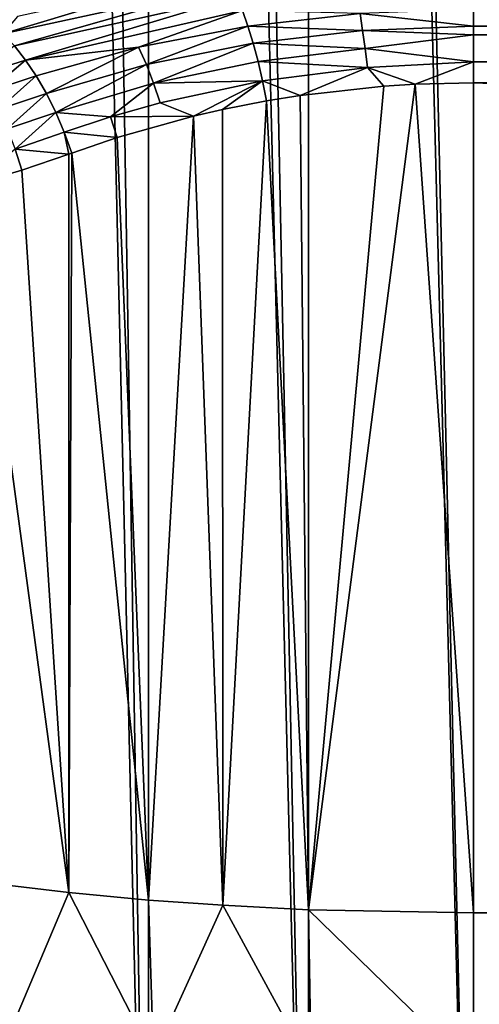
# Model space of a CAD drawing. Extents: x 4 to 899, y 7 to 454.
# Tile 844 of 1056: x 645.754 to 646.238, y 421.782 to 422.816. Entities that reach past the tile are written whole.
import ezdxf

# ---------------------------------------------------------------- set-up
doc = ezdxf.new("R2010")
doc.units = 0

msp = doc.modelspace()

# ---------------------------------------------------------------- linework, layer by layer
for points in [[(6.475002, 9.661072, 439.718628), (897.474976, 453.190216, 162.570862), (6.475001, 453.190216, 162.570862)], [(897.474976, 9.661072, 439.718628), (897.474976, 453.190216, 162.570862), (6.475002, 9.661072, 439.718628)], [(510.584869, 119.231735, 365.355408), (510.584869, 450.540619, 158.330627), (898.474976, 449.692596, 158.860535)], [(510.584869, 119.231735, 365.355408), (898.474976, 449.692596, 158.860535), (898.474976, 119.231735, 365.355408)], [(208.974991, 434.212402, 128.569901), (687.251587, 366.672333, 170.773636), (687.330505, 366.922211, 170.617477)], [(687.330505, 365.907043, 171.251846), (687.251587, 366.156921, 171.095688), (208.974991, 434.212402, 128.569901)], [(208.974991, 434.212402, 128.569901), (687.251587, 366.156921, 171.095688), (687.224976, 366.414612, 170.934662)], [(208.974991, 434.212402, 128.569901), (687.224976, 366.414612, 170.934662), (687.251587, 366.672333, 170.773636)], [(687.330505, 366.922211, 170.617477), (687.459412, 367.156647, 170.470993), (208.974991, 434.212402, 128.569901)], [(208.974991, 434.212402, 128.569901), (687.459412, 367.156647, 170.470993), (687.634399, 367.368561, 170.338562)], [(208.974991, 434.212402, 128.569901), (687.634399, 367.368561, 170.338562), (694.974976, 434.212402, 128.569901)], [(687.850098, 365.27774, 171.645065), (687.634399, 365.460663, 171.530762), (208.974991, 434.212402, 128.569901)], [(208.974991, 434.212402, 128.569901), (687.634399, 365.460663, 171.530762), (687.459412, 365.672577, 171.398346)], [(208.974991, 434.212402, 128.569901), (687.459412, 365.672577, 171.398346), (687.330505, 365.907043, 171.251846)], [(208.974991, 434.212402, 128.569901), (214.974991, 367.898712, 170.007309), (687.850098, 365.27774, 171.645065)], [(694.974976, 433.788483, 127.891457), (216.099869, 367.127563, 169.545822), (208.974991, 433.788483, 127.891457)], [(215.573517, 364.5961, 171.127655), (694.974976, 433.788483, 127.891457), (215.278885, 364.529144, 171.169495)], [(215.278885, 364.529144, 171.169495), (694.974976, 433.788483, 127.891457), (688.376465, 367.385254, 169.384796)], [(215.573517, 364.5961, 171.127655), (215.849976, 364.705414, 171.059341), (694.974976, 433.788483, 127.891457)], [(694.974976, 433.788483, 127.891457), (215.849976, 364.705414, 171.059341), (216.099869, 364.853821, 170.966614)], [(694.974976, 433.788483, 127.891457), (216.315567, 366.944641, 169.660126), (216.099869, 367.127563, 169.545822)], [(694.974976, 433.788483, 127.891457), (216.099869, 364.853821, 170.966614), (216.315567, 365.036743, 170.852325)], [(694.974976, 433.788483, 127.891457), (216.49054, 366.732727, 169.792542), (216.315567, 366.944641, 169.660126)], [(216.315567, 365.036743, 170.852325), (216.49054, 365.248627, 170.719894), (694.974976, 433.788483, 127.891457)], [(216.619446, 366.49826, 169.939041), (216.49054, 366.732727, 169.792542), (694.974976, 433.788483, 127.891457)], [(694.974976, 433.788483, 127.891457), (216.49054, 365.248627, 170.719894), (216.619446, 365.483093, 170.57341)], [(694.974976, 433.788483, 127.891457), (216.69841, 366.248383, 170.0952), (216.619446, 366.49826, 169.939041)], [(694.974976, 433.788483, 127.891457), (216.619446, 365.483093, 170.57341), (216.69841, 365.732971, 170.417252)], [(216.69841, 365.732971, 170.417252), (216.724991, 365.990692, 170.256226), (694.974976, 433.788483, 127.891457)], [(694.974976, 433.788483, 127.891457), (216.724991, 365.990692, 170.256226), (216.69841, 366.248383, 170.0952)], [(470.495117, 431.192017, 170.420975), (473.482605, 411.147125, 182.946426), (686.472534, 431.192017, 170.420975)], [(686.472534, 431.192017, 170.420975), (473.482605, 411.147125, 182.946426), (473.764618, 410.979645, 183.051071)], [(686.472534, 431.192017, 170.420975), (473.764618, 410.979645, 183.051071), (686.472534, 410.845428, 183.134949)], [(686.472534, 431.186707, 170.412491), (473.764618, 410.974335, 183.042587), (470.495117, 431.186707, 170.412491)], [(686.472534, 431.186707, 170.412491), (474.008057, 410.767914, 183.171585), (473.764618, 410.974335, 183.042587)], [(686.472534, 410.840118, 183.126465), (474.008057, 410.767914, 183.171585), (686.472534, 431.186707, 170.412491)], [(615.607117, 341.958557, 0.897724), (615.607117, 429.758545, 0.897724), (649.232117, 341.958557, 0.897724)], [(649.232117, 341.958557, 0.897724), (615.607117, 429.758545, 0.897724), (649.232117, 429.758545, 0.897724)], [(649.232117, 341.958557, 1.697724), (649.232117, 429.758545, 1.697724), (615.607117, 429.758545, 1.697724)], [(649.232117, 341.958557, 1.697724), (615.607117, 429.758545, 1.697724), (615.607117, 341.958557, 1.697724)], [(645.777588, 427.949829, 51.930466), (645.889587, 421.18692, 81.007401), (645.731567, 427.974823, 51.933327)], [(645.731567, 427.974823, 51.933327), (645.889587, 421.18692, 81.007401), (645.731567, 421.258698, 81.023972)], [(645.889587, 427.901154, 51.924923), (645.889587, 421.18692, 81.007401), (645.777588, 427.949829, 51.930466)], [(645.922607, 427.889771, 51.923672), (646.057983, 421.142975, 80.997269), (645.889587, 427.901154, 51.924923)], [(645.889587, 427.901154, 51.924923), (646.057983, 421.142975, 80.997269), (645.889587, 421.18692, 81.007401)], [(646.057983, 427.856018, 51.9198), (646.057983, 421.142975, 80.997269), (645.922607, 427.889771, 51.923672)], [(646.075195, 427.853149, 51.919498), (646.231628, 421.128143, 80.993874), (646.057983, 427.856018, 51.9198)], [(646.057983, 427.856018, 51.9198), (646.231628, 421.128143, 80.993874), (646.057983, 421.142975, 80.997269)], [(646.075195, 427.853149, 51.919498), (646.231628, 427.84082, 51.918068), (646.231628, 421.128143, 80.993874)], [(649.981628, 421.746796, 78.314346), (646.231628, 421.128143, 80.993874), (646.731628, 427.84082, 51.918068)], [(646.731628, 427.84082, 51.918068), (646.231628, 421.128143, 80.993874), (646.231628, 427.84082, 51.918068)], [(371.190796, 424.867859, 0.897724), (682.974976, 419.258545, 0.897724), (371.224976, 425.258545, 0.897724)], [(534.974976, 423.008545, 0.897724), (371.224976, 425.258545, 0.897724), (682.974976, 419.258545, 0.897724)], [(371.089294, 424.489014, 0.897724), (682.974976, 419.258545, 0.897724), (371.190796, 424.867859, 0.897724)], [(534.974976, 423.008545, 0.097724), (682.860657, 424.489014, 0.097724), (220.974976, 419.258545, 0.097724)], [(220.974976, 419.258545, 0.097724), (682.860657, 424.489014, 0.097724), (683.026428, 424.133545, 0.097724)], [(371.089294, 424.489014, 0.897724), (370.923553, 424.133545, 0.897724), (682.974976, 419.258545, 0.897724)], [(537.089294, 424.489014, 0.897724), (536.923523, 424.133545, 0.897724), (682.974976, 419.258545, 0.897724)], [(682.974976, 419.258545, 0.897724), (683.528748, 423.534943, 0.897724), (537.089294, 424.489014, 0.897724)], [(220.974976, 419.258545, 0.097724), (683.026428, 424.133545, 0.097724), (682.974976, 419.258545, 0.097724)], [(682.974976, 419.258545, 0.897724), (370.923553, 424.133545, 0.897724), (370.698578, 423.812286, 0.897724)], [(682.974976, 419.258545, 0.897724), (536.923523, 424.133545, 0.897724), (536.698608, 423.812286, 0.897724)], [(682.974976, 419.258545, 0.897724), (370.698578, 423.812286, 0.897724), (370.421265, 423.534943, 0.897724)], [(682.974976, 419.258545, 0.897724), (536.698608, 423.812286, 0.897724), (536.421265, 423.534943, 0.897724)], [(370.100006, 423.309998, 0.897724), (682.974976, 419.258545, 0.897724), (370.421265, 423.534943, 0.897724)], [(536.099976, 423.309998, 0.897724), (682.974976, 419.258545, 0.897724), (536.421265, 423.534943, 0.897724)], [(369.744537, 423.144257, 0.897724), (682.974976, 419.258545, 0.897724), (370.100006, 423.309998, 0.897724)], [(535.744507, 423.144257, 0.897724), (682.974976, 419.258545, 0.897724), (536.099976, 423.309998, 0.897724)], [(369.744537, 423.144257, 0.897724), (369.365692, 423.042725, 0.897724), (682.974976, 419.258545, 0.897724)], [(535.365723, 423.042725, 0.897724), (682.974976, 419.258545, 0.897724), (535.744507, 423.144257, 0.897724)], [(682.974976, 419.258545, 0.897724), (369.365692, 423.042725, 0.897724), (368.975006, 423.008545, 0.897724)], [(534.974976, 423.008545, 0.897724), (682.974976, 419.258545, 0.897724), (535.365723, 423.042725, 0.897724)], [(682.974976, 419.258545, 0.897724), (368.975006, 423.008545, 0.897724), (220.974976, 419.258545, 0.897724)], [(645.73645, 422.801697, 82.347435), (645.976135, 422.853638, 82.445007), (645.91333, 422.855255, 82.445663)], [(645.73645, 422.801697, 82.347435), (645.91333, 422.855255, 82.445663), (645.751648, 422.819855, 82.378784)], [(645.748535, 422.78891, 82.331993), (645.976135, 422.853638, 82.445007), (645.73645, 422.801697, 82.347435)], [(645.748535, 422.78891, 82.331993), (645.9823, 422.840759, 82.428139), (645.976135, 422.853638, 82.445007)], [(645.760315, 422.774048, 82.318344), (645.9823, 422.840759, 82.428139), (645.748535, 422.78891, 82.331993)], [(645.760315, 422.774048, 82.318344), (645.988342, 422.826019, 82.41288), (645.9823, 422.840759, 82.428139)], [(645.87915, 422.787506, 82.359894), (645.988342, 422.826019, 82.41288), (645.760315, 422.774048, 82.318344)], [(645.87915, 422.787506, 82.359894), (645.994141, 422.80957, 82.399345), (645.988342, 422.826019, 82.41288)], [(645.994141, 422.80957, 82.399345), (646.112122, 422.822968, 82.423248), (645.988342, 422.826019, 82.41288)], [(646.112122, 422.822968, 82.423248), (646.231628, 422.809692, 82.419022), (646.231628, 422.826996, 82.430939)], [(673.731567, 422.826996, 82.430939), (646.231628, 422.826996, 82.430939), (646.231628, 422.809692, 82.419022)], [(673.731567, 422.826996, 82.430939), (646.231628, 422.809692, 82.419022), (673.731567, 422.80069, 82.413834)], [(645.994141, 422.80957, 82.399345), (646.114868, 422.805176, 82.411209), (646.112122, 422.822968, 82.423248)], [(646.114868, 422.805176, 82.411209), (646.231628, 422.809692, 82.419022), (646.112122, 422.822968, 82.423248)], [(645.88739, 422.769318, 82.349045), (645.994141, 422.80957, 82.399345), (645.87915, 422.787506, 82.359894)], [(645.88739, 422.769318, 82.349045), (645.999634, 422.791626, 82.387726), (645.994141, 422.80957, 82.399345)], [(645.999634, 422.791626, 82.387726), (646.114868, 422.805176, 82.411209), (645.994141, 422.80957, 82.399345)], [(645.999634, 422.791626, 82.387726), (646.117493, 422.786163, 82.401077), (646.114868, 422.805176, 82.411209)], [(646.114868, 422.805176, 82.411209), (646.231628, 422.80069, 82.413834), (646.231628, 422.809692, 82.419022)], [(646.117493, 422.786163, 82.401077), (646.231628, 422.80069, 82.413834), (646.114868, 422.805176, 82.411209)], [(673.731567, 422.80069, 82.413834), (646.231628, 422.809692, 82.419022), (646.231628, 422.80069, 82.413834)], [(646.117493, 422.786163, 82.401077), (646.231628, 422.772034, 82.401016), (646.231628, 422.80069, 82.413834)], [(673.731567, 422.80069, 82.413834), (646.231628, 422.80069, 82.413834), (673.731567, 422.790741, 82.408768)], [(673.731567, 422.790741, 82.408768), (646.231628, 422.80069, 82.413834), (646.231628, 422.772034, 82.401016)], [(645.709839, 422.757996, 82.286514), (645.760315, 422.774048, 82.318344), (645.748535, 422.78891, 82.331993)], [(645.760315, 422.774048, 82.318344), (645.771545, 422.757294, 82.306541), (645.87915, 422.787506, 82.359894)], [(645.87915, 422.787506, 82.359894), (645.771545, 422.757294, 82.306541), (645.782166, 422.738892, 82.296829)], [(645.87915, 422.787506, 82.359894), (645.782166, 422.738892, 82.296829), (645.88739, 422.769318, 82.349045)], [(645.894958, 422.749786, 82.34034), (645.999634, 422.791626, 82.387726), (645.88739, 422.769318, 82.349045)], [(645.894958, 422.749786, 82.34034), (646.004822, 422.77243, 82.378189), (645.999634, 422.791626, 82.387726)], [(646.004822, 422.77243, 82.378189), (646.117493, 422.786163, 82.401077), (645.999634, 422.791626, 82.387726)], [(646.004822, 422.77243, 82.378189), (646.119873, 422.766144, 82.393089), (646.117493, 422.786163, 82.401077)], [(646.119873, 422.766144, 82.393089), (646.231628, 422.772034, 82.401016), (646.117493, 422.786163, 82.401077)], [(673.731567, 422.790741, 82.408768), (646.231628, 422.772034, 82.401016), (673.731567, 422.772034, 82.401016)], [(645.721069, 422.740906, 82.274956), (645.760315, 422.774048, 82.318344), (645.709839, 422.757996, 82.286514)], [(645.721069, 422.740906, 82.274956), (645.771545, 422.757294, 82.306541), (645.760315, 422.774048, 82.318344)], [(645.88739, 422.769318, 82.349045), (645.782166, 422.738892, 82.296829), (645.791992, 422.719025, 82.289322)], [(645.88739, 422.769318, 82.349045), (645.791992, 422.719025, 82.289322), (645.894958, 422.749786, 82.34034)], [(646.009521, 422.752197, 82.370796), (646.004822, 422.77243, 82.378189), (645.894958, 422.749786, 82.34034)], [(646.009521, 422.752197, 82.370796), (646.119873, 422.766144, 82.393089), (646.004822, 422.77243, 82.378189)], [(646.009521, 422.752197, 82.370796), (646.049011, 422.736847, 82.374313), (646.119873, 422.766144, 82.393089)], [(646.049011, 422.736847, 82.374313), (646.137268, 422.746613, 82.389214), (646.119873, 422.766144, 82.393089)], [(646.119873, 422.766144, 82.393089), (646.170166, 422.748627, 82.392319), (646.231628, 422.772034, 82.401016)], [(646.137268, 422.746613, 82.389214), (646.170166, 422.748627, 82.392319), (646.119873, 422.766144, 82.393089)], [(646.170166, 422.748627, 82.392319), (646.231628, 422.750122, 82.394638), (646.231628, 422.772034, 82.401016)], [(646.231628, 422.772034, 82.401016), (646.231628, 422.750122, 82.394638), (673.731567, 422.750122, 82.394638)], [(673.731567, 422.772034, 82.401016), (646.231628, 422.772034, 82.401016), (673.731567, 422.750122, 82.394638)], [(645.731506, 422.722107, 82.265419), (645.771545, 422.757294, 82.306541), (645.721069, 422.740906, 82.274956)], [(645.731506, 422.722107, 82.265419), (645.782166, 422.738892, 82.296829), (645.771545, 422.757294, 82.306541)], [(645.894958, 422.749786, 82.34034), (645.791992, 422.719025, 82.289322), (645.849609, 422.714325, 82.310059)], [(645.894958, 422.749786, 82.34034), (645.849609, 422.714325, 82.310059), (645.901978, 422.729156, 82.333839)], [(645.901978, 422.729156, 82.333839), (646.009521, 422.752197, 82.370796), (645.894958, 422.749786, 82.34034)], [(645.901978, 422.729156, 82.333839), (645.936951, 422.715118, 82.340996), (646.009521, 422.752197, 82.370796)], [(645.967407, 422.722137, 82.351662), (646.009521, 422.752197, 82.370796), (645.936951, 422.715118, 82.340996)], [(645.967407, 422.722137, 82.351662), (646.013794, 422.731201, 82.365616), (646.009521, 422.752197, 82.370796)], [(646.013794, 422.731201, 82.365616), (646.049011, 422.736847, 82.374313), (646.009521, 422.752197, 82.370796)], [(646.137268, 422.746613, 82.389214), (646.049011, 422.736847, 82.374313), (646.057983, 421.880981, 82.178391)], [(646.137268, 422.746613, 82.389214), (646.057983, 421.880981, 82.178391), (646.170166, 422.748627, 82.392319)], [(646.170166, 422.748627, 82.392319), (646.057983, 421.880981, 82.178391), (646.231628, 421.877594, 82.193176)], [(646.170166, 422.748627, 82.392319), (646.231628, 421.877594, 82.193176), (646.231628, 422.750122, 82.394638)], [(646.231628, 421.877594, 82.193176), (673.731567, 421.877594, 82.193176), (646.231628, 422.750122, 82.394638)], [(646.231628, 422.750122, 82.394638), (673.731567, 421.877594, 82.193176), (673.731567, 422.750122, 82.394638)], [(645.740906, 422.701874, 82.258087), (645.782166, 422.738892, 82.296829), (645.731506, 422.722107, 82.265419)], [(645.740906, 422.701874, 82.258087), (645.791992, 422.719025, 82.289322), (645.782166, 422.738892, 82.296829)], [(646.057983, 421.880981, 82.178391), (646.049011, 422.736847, 82.374313), (646.013794, 422.731201, 82.365616)], [(645.849609, 422.714325, 82.310059), (645.936951, 422.715118, 82.340996), (645.901978, 422.729156, 82.333839)], [(645.967773, 421.885559, 82.158669), (645.967407, 422.722137, 82.351662), (645.936951, 422.715118, 82.340996)], [(645.967773, 421.885559, 82.158669), (646.013794, 422.731201, 82.365616), (645.967407, 422.722137, 82.351662)], [(646.057983, 421.880981, 82.178391), (646.013794, 422.731201, 82.365616), (645.967773, 421.885559, 82.158669)], [(645.749268, 422.680511, 82.25296), (645.791992, 422.719025, 82.289322), (645.740906, 422.701874, 82.258087)], [(645.749268, 422.680511, 82.25296), (645.800903, 422.698059, 82.284134), (645.791992, 422.719025, 82.289322)], [(645.791992, 422.719025, 82.289322), (645.800903, 422.698059, 82.284134), (645.849609, 422.714325, 82.310059)], [(645.800903, 422.698059, 82.284134), (645.856689, 422.692657, 82.306488), (645.849609, 422.714325, 82.310059)], [(645.849609, 422.714325, 82.310059), (645.856689, 422.692657, 82.306488), (645.936951, 422.715118, 82.340996)], [(645.889587, 421.891144, 82.134407), (645.936951, 422.715118, 82.340996), (645.856689, 422.692657, 82.306488)], [(645.967773, 421.885559, 82.158669), (645.936951, 422.715118, 82.340996), (645.889587, 421.891144, 82.134407)], [(645.805847, 422.67514, 82.279663), (645.800903, 422.698059, 82.284134), (645.749268, 422.680511, 82.25296)], [(645.800903, 422.698059, 82.284134), (645.808777, 422.676208, 82.281273), (645.856689, 422.692657, 82.306488)], [(645.805847, 422.67514, 82.279663), (645.808777, 422.676208, 82.281273), (645.800903, 422.698059, 82.284134)], [(645.889587, 421.891144, 82.134407), (645.856689, 422.692657, 82.306488), (645.808777, 422.676208, 82.281273)], [(645.756409, 422.658295, 82.25016), (645.749268, 422.680511, 82.25296), (645.705078, 422.64325, 82.216187)], [(645.749268, 422.680511, 82.25296), (645.756409, 422.658295, 82.25016), (645.805847, 422.67514, 82.279663)], [(645.805847, 421.898987, 82.100433), (645.805847, 422.67514, 82.279663), (645.756409, 422.658295, 82.25016)], [(645.889587, 421.891144, 82.134407), (645.808777, 422.676208, 82.281273), (645.805847, 421.898987, 82.100433)], [(645.805847, 421.898987, 82.100433), (645.808777, 422.676208, 82.281273), (645.805847, 422.67514, 82.279663)], [(645.805847, 421.898987, 82.100433), (645.756409, 422.658295, 82.25016), (645.705078, 422.64325, 82.216187)], [(645.805847, 421.898987, 82.100433), (645.705078, 422.64325, 82.216187), (645.731567, 421.907715, 82.062645)], [(645.805847, 421.898987, 82.100433), (645.731567, 421.907715, 82.062645), (645.739197, 421.741486, 82.010788)], [(645.894775, 421.725159, 82.081421), (645.805847, 421.898987, 82.100433), (645.739197, 421.741486, 82.010788)], [(645.889587, 421.891144, 82.134407), (645.805847, 421.898987, 82.100433), (645.894775, 421.725159, 82.081421)], [(645.967773, 421.885559, 82.158669), (645.889587, 421.891144, 82.134407), (645.894775, 421.725159, 82.081421)], [(646.060608, 421.715179, 82.124748), (645.967773, 421.885559, 82.158669), (645.894775, 421.725159, 82.081421)], [(646.057983, 421.880981, 82.178391), (645.967773, 421.885559, 82.158669), (646.060608, 421.715179, 82.124748)], [(646.231628, 421.877594, 82.193176), (646.057983, 421.880981, 82.178391), (646.231628, 421.711792, 82.13929)], [(646.231628, 421.711792, 82.13929), (646.057983, 421.880981, 82.178391), (646.060608, 421.715179, 82.124748)], [(673.731567, 421.727936, 82.145966), (673.731567, 421.877594, 82.193176), (646.231628, 421.877594, 82.193176)], [(673.731567, 421.727936, 82.145966), (646.231628, 421.877594, 82.193176), (673.731567, 421.711792, 82.13929)], [(673.731567, 421.711792, 82.13929), (646.231628, 421.877594, 82.193176), (646.231628, 421.711792, 82.13929)]]:
    msp.add_3dface(points)

doc.saveas('drawing.dxf')
